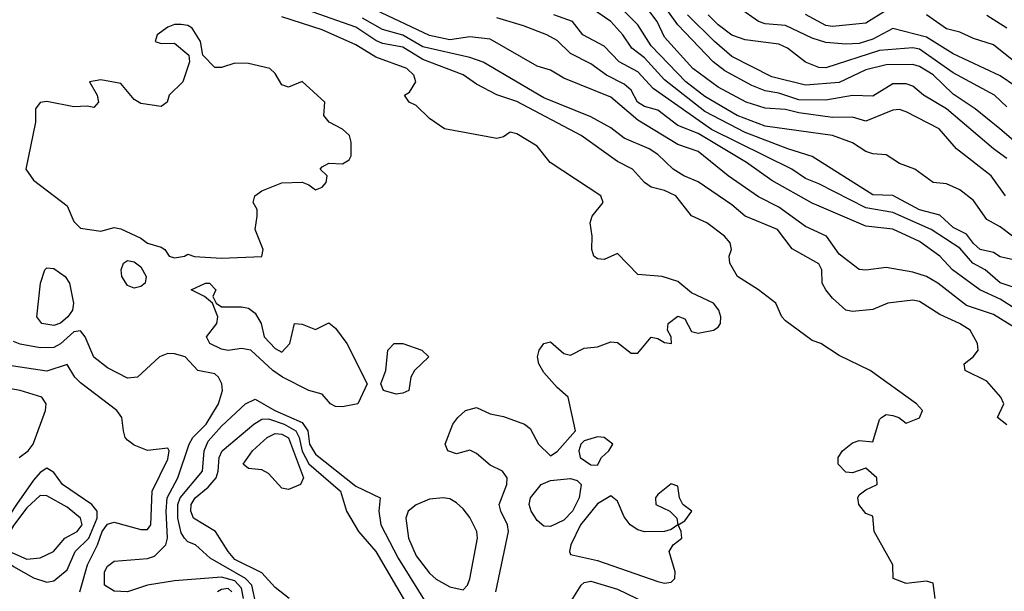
# Model space of a CAD drawing. Header units: metres. Extents: x -51132 to -49532, y -231222 to -229437.
# Tile 616 of 656: x -49860 to -49786, y -229989 to -229946. Entities that reach past the tile are written whole.
import ezdxf

# ---------------------------------------------------------------- set-up
doc = ezdxf.new("R2010")
doc.units = ezdxf.units.M
for name, color, linetype in [('CONTOUR_HALF', 8, 'Continuous'), ('CONTOUR_INDEX', 1, 'Continuous'), ('CONTOUR_INTER', 3, 'Continuous')]:
    doc.layers.add(name, color=color, linetype=linetype)

msp = doc.modelspace()

# ---------------------------------------------------------------- linework, layer by layer
at = {"layer": 'CONTOUR_HALF'}
for points, elevation in [([(-49785.58, -229964.018), (-49786.58, -229963.802), (-49787.08, -229963.483), (-49788.08, -229963.245), (-49788.58, -229962.81), (-49789.08, -229962.095), (-49790.08, -229961.604), (-49791.08, -229960.699), (-49792.58, -229960.299), (-49794.58, -229959.22), (-49796.08, -229959.176), (-49800.58, -229956.31), (-49802.401, -229955.759), (-49805.58, -229954.527), (-49808.58, -229952.958), (-49811.58, -229950.607), (-49813.08, -229948.957), (-49814.009, -229948.259), (-49814.697, -229947.259), (-49815.591, -229946.259), (-49818.08, -229944.519)], 26.5), ([(-49786.18, -229959.259), (-49787.249, -229957.759), (-49789.835, -229955.759), (-49791.131, -229954.259), (-49793.58, -229952.988), (-49794.08, -229952.808), (-49794.58, -229952.868), (-49796.58, -229953.698), (-49797.58, -229953.387), (-49799.08, -229953.42), (-49801.58, -229953.073), (-49802.58, -229952.806), (-49804.08, -229952.729), (-49805.494, -229952.259), (-49807.58, -229951.145), (-49809.481, -229949.759), (-49811.58, -229947.427), (-49812.123, -229946.259), (-49813.08, -229945.017)], 27.5), ([(-49783.08, -229952.705), (-49786.58, -229950.319), (-49790.08, -229948.681), (-49792.08, -229947.423), (-49794.58, -229946.792), (-49796.08, -229947.571), (-49797.08, -229947.887), (-49798.08, -229947.955), (-49799.58, -229947.831), (-49800.58, -229947.51), (-49802.58, -229946.554), (-49804.08, -229946.425), (-49804.572, -229946.259), (-49805.99, -229945.259)], 29.5), ([(-49824.159, -229988.759), (-49823.206, -229984.259), (-49823.289, -229983.759), (-49823.783, -229982.759), (-49823.893, -229982.259), (-49823.339, -229980.759), (-49823.304, -229980.259), (-49823.642, -229979.759), (-49824.58, -229979.33), (-49825.58, -229978.44), (-49826.08, -229978.194), (-49827.08, -229978.471), (-49827.729, -229978.259), (-49827.919, -229977.759), (-49827.346, -229976.259), (-49826.983, -229975.759), (-49826.4, -229975.259), (-49825.58, -229975.03), (-49824.58, -229975.484), (-49823.58, -229975.684), (-49822.017, -229976.259), (-49821.58, -229976.582), (-49820.976, -229977.759), (-49820.08, -229978.635), (-49819.58, -229978.315), (-49818.205, -229976.759), (-49818.753, -229974.259), (-49819.58, -229973.545), (-49820.58, -229972.411), (-49820.943, -229971.759), (-49821.041, -229971.259), (-49820.91, -229970.759), (-49820.58, -229970.254), (-49820.08, -229970.137), (-49819.08, -229970.989), (-49818.58, -229971.116), (-49817.58, -229970.612), (-49816.58, -229970.494), (-49815.58, -229970.131), (-49815.08, -229970.192), (-49814.08, -229970.968), (-49813.58, -229970.966), (-49812.58, -229969.788), (-49812.08, -229969.881), (-49811.58, -229970.192), (-49811.064, -229970.259), (-49811.085, -229969.759), (-49811.368, -229969.259), (-49811.319, -229968.759), (-49810.58, -229968.218), (-49810.08, -229968.425), (-49809.58, -229969.371), (-49809.08, -229969.496), (-49807.931, -229969.259), (-49807.58, -229969.032), (-49807.412, -229968.759), (-49807.393, -229968.259), (-49807.53, -229967.759), (-49807.935, -229967.259), (-49809.58, -229966.479), (-49810.58, -229965.644), (-49811.758, -229965.259), (-49813.58, -229965.125), (-49815.08, -229963.554), (-49816.08, -229964.002), (-49816.58, -229963.947), (-49816.853, -229963.759), (-49816.997, -229963.259), (-49816.981, -229962.259), (-49817.128, -229961.259), (-49816.984, -229960.759), (-49816.162, -229959.759), (-49816.315, -229959.259), (-49820.11, -229956.759), (-49821.08, -229955.559), (-49822.58, -229954.63), (-49823.08, -229954.5), (-49823.58, -229954.846), (-49824.08, -229954.967), (-49827.964, -229954.259), (-49829.08, -229953.5), (-49830.08, -229952.512), (-49830.605, -229952.259), (-49830.947, -229951.759), (-49830.58, -229951.535), (-49830.109, -229950.759), (-49830.253, -229950.259), (-49830.774, -229949.759), (-49833.08, -229948.914), (-49834.58, -229948.004), (-49837.08, -229946.885), (-49840.08, -229945.912)], 23.5), ([(-49786.08, -229976.321), (-49786.777, -229975.759), (-49786.323, -229974.759), (-49786.542, -229974.259), (-49787.58, -229973.073), (-49789.183, -229972.259), (-49789.277, -229971.759), (-49788.58, -229971.218), (-49788.219, -229970.759), (-49788.279, -229970.259), (-49788.815, -229969.259), (-49789.603, -229968.759), (-49791.08, -229968.091), (-49792.58, -229967.114), (-49793.08, -229967.017), (-49794.963, -229967.259), (-49796.08, -229967.726), (-49797.58, -229967.859), (-49798.08, -229967.777), (-49799.08, -229966.88), (-49799.579, -229966.259), (-49799.837, -229965.759), (-49799.866, -229964.759), (-49800.08, -229964.323), (-49802.08, -229963.199), (-49803.164, -229961.759), (-49805.58, -229960.764), (-49806.58, -229959.916), (-49809.08, -229958.206), (-49810.156, -229957.759), (-49810.949, -229957.259), (-49812.08, -229956.163), (-49812.724, -229955.759), (-49814.58, -229954.962), (-49815.58, -229954.193), (-49817.08, -229953.358), (-49820.58, -229951.941), (-49825.08, -229949.286), (-49826.08, -229948.946), (-49829.58, -229948.146), (-49831.08, -229947.271), (-49832.58, -229946.857), (-49834.08, -229946.001)], 24.5), ([(-49783.08, -229969.184), (-49786.58, -229966.943), (-49788.095, -229966.259), (-49790.124, -229964.759), (-49791.066, -229963.759), (-49792.58, -229962.647), (-49794.58, -229961.739), (-49796.58, -229961.509), (-49800.58, -229959.797), (-49803.58, -229958.115), (-49805.472, -229956.759), (-49809.08, -229954.612), (-49810.58, -229954.021), (-49812.08, -229952.872), (-49813.08, -229952.599), (-49813.602, -229952.259), (-49814.08, -229951.372), (-49814.58, -229950.928), (-49815.909, -229950.259), (-49817.08, -229949.423), (-49818.58, -229948.635), (-49819.58, -229947.687), (-49820.358, -229947.259), (-49822.08, -229946.586), (-49824.08, -229945.995)], 25.5), ([(-49785.08, -229955.574), (-49786.611, -229954.259), (-49788.445, -229952.759), (-49790.08, -229951.682), (-49791.58, -229950.231), (-49792.58, -229949.613), (-49793.08, -229949.458), (-49795.08, -229949.483), (-49796.58, -229949.873), (-49798.58, -229950.796), (-49801.08, -229950.998), (-49803.58, -229950.374), (-49806.58, -229948.862), (-49807.871, -229947.759), (-49809.878, -229945.759)], 28.5), ([(-49786.078, -229946.759), (-49787.58, -229945.818)], 30.5), ([(-49851.882, -229964.259), (-49851.58, -229964.082), (-49851.08, -229964.169), (-49850.58, -229964.545), (-49850.192, -229965.259), (-49850.273, -229965.759), (-49850.58, -229966.018), (-49851.08, -229966.12), (-49851.58, -229965.924), (-49852.001, -229965.259), (-49852.056, -229964.759), (-49851.882, -229964.259)], 23.5), ([(-49857.739, -229964.759), (-49857.58, -229964.616), (-49857.08, -229964.659), (-49856.217, -229965.259), (-49855.912, -229965.759), (-49855.608, -229967.259), (-49855.667, -229967.759), (-49856.015, -229968.259), (-49856.58, -229968.742), (-49857.08, -229968.921), (-49857.952, -229968.759), (-49858.332, -229968.259), (-49858.054, -229965.759), (-49857.739, -229964.759)], 23.5), ([(-49845.782, -229965.759), (-49845.467, -229965.759), (-49845.001, -229966.259), (-49845.217, -229966.759), (-49844.972, -229967.259), (-49844.58, -229967.52), (-49843.08, -229967.512), (-49842.58, -229967.633), (-49842.08, -229967.989), (-49841.633, -229968.759), (-49841.408, -229969.759), (-49840.58, -229970.633), (-49840.08, -229970.903), (-49839.481, -229970.259), (-49839.153, -229968.759), (-49838.58, -229968.818), (-49837.58, -229969.202), (-49836.58, -229968.711), (-49836.08, -229969.115), (-49835.238, -229970.259), (-49833.733, -229973.259), (-49834.435, -229974.759), (-49835.58, -229974.985), (-49836.08, -229974.95), (-49836.466, -229974.759), (-49837.08, -229974.029), (-49838.08, -229973.745), (-49840.026, -229972.759), (-49840.757, -229972.259), (-49842.405, -229970.759), (-49843.08, -229970.632), (-49844.08, -229970.775), (-49844.58, -229970.673), (-49845.451, -229970.259), (-49845.69, -229969.759), (-49844.916, -229968.759), (-49844.856, -229968.259), (-49845.243, -229967.259), (-49845.852, -229966.759), (-49846.839, -229966.259), (-49845.782, -229965.759)], 23.5), ([(-49831.718, -229970.259), (-49831.08, -229970.247), (-49829.662, -229970.759), (-49829.138, -229971.259), (-49830.211, -229972.259), (-49830.474, -229972.759), (-49830.618, -229973.759), (-49831.08, -229973.968), (-49831.58, -229974.021), (-49832.506, -229973.759), (-49832.71, -229973.259), (-49832.331, -229972.259), (-49832.188, -229970.759), (-49831.718, -229970.259)], 23.5), ([(-49855.121, -229988.759), (-49854.56, -229986.759), (-49853.813, -229985.259), (-49853.468, -229984.259), (-49853.08, -229983.713), (-49852.58, -229983.564), (-49850.58, -229984.125), (-49850.08, -229984.125), (-49849.855, -229983.759), (-49849.745, -229981.259), (-49848.58, -229978.875), (-49848.485, -229978.259), (-49848.58, -229978.054), (-49850.08, -229978.235), (-49851.08, -229977.834), (-49851.58, -229977.457), (-49851.758, -229977.259), (-49851.883, -229976.759), (-49852.001, -229975.759), (-49852.369, -229975.259), (-49855.08, -229973.175), (-49855.507, -229972.759), (-49856.08, -229971.832), (-49857.58, -229972.312), (-49861.08, -229971.788)], 22.5), ([(-49842.791, -229974.759), (-49842.08, -229974.401), (-49840.598, -229975.259), (-49838.58, -229976.142), (-49838.151, -229976.759), (-49838.025, -229977.759), (-49837.58, -229978.499), (-49834.58, -229980.886), (-49832.77, -229981.759), (-49832.871, -229982.759), (-49832.709, -229983.759), (-49831.413, -229986.259), (-49829.08, -229990.008)], 23.5), ([(-49841.992, -229989.759), (-49842.312, -229988.259), (-49842.795, -229987.759), (-49845.428, -229986.259), (-49846.529, -229985.259), (-49847.08, -229985.025), (-49847.332, -229984.759), (-49847.58, -229984.365), (-49847.822, -229983.259), (-49847.823, -229982.259), (-49847.666, -229981.759), (-49845.987, -229979.759), (-49845.875, -229978.259), (-49845.58, -229977.544), (-49844.58, -229976.421), (-49842.791, -229974.759)], 23.5), ([(-49841.174, -229977.259), (-49840.58, -229976.952), (-49840.08, -229977.009), (-49839.58, -229977.291), (-49838.484, -229980.259), (-49838.696, -229980.759), (-49839.58, -229981.147), (-49840.08, -229981.042), (-49841.08, -229979.944), (-49841.58, -229979.657), (-49842.58, -229979.568), (-49842.96, -229979.259), (-49842.265, -229978.259), (-49841.174, -229977.259)], 24.5), ([(-49816.58, -229977.22), (-49817.58, -229977.5), (-49817.822, -229977.759), (-49817.96, -229978.259), (-49817.868, -229978.759), (-49817.08, -229979.299), (-49816.58, -229979.325), (-49816.272, -229978.759), (-49815.727, -229978.259), (-49815.426, -229977.759), (-49816.068, -229977.259), (-49816.58, -229977.22)], 23.5), ([(-49811.08, -229980.708), (-49812.08, -229981.499), (-49812.254, -229981.759), (-49812.222, -229982.259), (-49811.199, -229982.759), (-49810.662, -229983.259), (-49810.583, -229983.759), (-49811.08, -229984.108), (-49811.58, -229984.26), (-49813.08, -229984.297), (-49813.58, -229984.141), (-49814.145, -229983.759), (-49814.58, -229983.183), (-49815.08, -229982.015), (-49815.58, -229981.616), (-49816.58, -229982.203), (-49817.851, -229983.759), (-49818.564, -229985.259), (-49818.663, -229985.759), (-49818.58, -229985.976), (-49816.58, -229986.419), (-49812.08, -229988.002), (-49811.58, -229988.114), (-49811.08, -229988.043), (-49810.818, -229987.759), (-49810.793, -229987.259), (-49811.243, -229985.759), (-49810.95, -229985.259), (-49810.294, -229984.759), (-49810.336, -229984.259), (-49810.577, -229983.759), (-49810.08, -229983.467), (-49809.54, -229982.759), (-49810.231, -229982.259), (-49810.472, -229981.759), (-49810.58, -229980.89), (-49811.08, -229980.708)], 23.5), ([(-49858.08, -229981.584), (-49859.08, -229982.49), (-49860.08, -229983.806), (-49860.625, -229984.759), (-49860.681, -229985.259), (-49860.362, -229985.759), (-49859.08, -229986.33), (-49858.08, -229986.215), (-49857.101, -229985.759), (-49856.261, -229984.759), (-49855.334, -229984.259), (-49854.968, -229983.759), (-49855.091, -229983.259), (-49856.08, -229982.439), (-49857.58, -229981.599), (-49858.08, -229981.584)], 21.5), ([(-49843.813, -229988.759), (-49844.08, -229988.508), (-49844.58, -229988.593), (-49844.875, -229988.759)], 22.5)]:
    msp.add_lwpolyline(points, dxfattribs=dict(at, elevation=elevation))
at = {"layer": 'CONTOUR_INDEX'}
for points, elevation in [([(-49785.194, -229969.259), (-49787.08, -229968.1), (-49789.08, -229967.414), (-49791.225, -229965.759), (-49792.08, -229965.254), (-49793.08, -229964.933), (-49795.08, -229964.6), (-49796.58, -229964.795), (-49797.08, -229964.739), (-49798.58, -229963.596), (-49799.531, -229962.259), (-49801.08, -229961.541), (-49803.08, -229960.103), (-49804.58, -229959.313), (-49806.851, -229957.759), (-49809.08, -229955.941), (-49810.58, -229955.435), (-49813.58, -229953.6), (-49815.58, -229951.889), (-49819.08, -229950.474), (-49820.08, -229949.888), (-49821.08, -229949.584), (-49824.58, -229947.574), (-49826.08, -229947.396), (-49827.58, -229947.636), (-49829.08, -229947.292), (-49833.08, -229945.418)], 25), ([(-49795.08, -229945.446), (-49796.58, -229946.395), (-49799.08, -229946.625), (-49799.58, -229946.556), (-49801.08, -229945.748)], 30), ([(-49783.08, -229951.196), (-49787.08, -229948.003), (-49788.58, -229947.526), (-49789.58, -229947.064), (-49790.58, -229946.815), (-49792.08, -229945.766)], 30)]:
    msp.add_lwpolyline(points, dxfattribs=dict(at, elevation=elevation))
at = {"layer": 'CONTOUR_INTER'}
for points, elevation in [([(-49786.08, -229956.457), (-49787.08, -229955.753), (-49790.58, -229952.764), (-49792.304, -229951.759), (-49793.08, -229951.086), (-49793.58, -229950.902), (-49794.58, -229950.914), (-49796.08, -229951.813), (-49797.58, -229951.783), (-49799.58, -229952.11), (-49801.58, -229952.091), (-49803.08, -229951.592), (-49804.08, -229951.416), (-49805.08, -229951.024), (-49807.08, -229949.928), (-49807.962, -229949.259), (-49810.58, -229946.52), (-49813.08, -229943.02)], 28), ([(-49791.421, -229989.259), (-49791.58, -229988.114), (-49792.08, -229987.959), (-49793.58, -229988.144), (-49794.547, -229987.759), (-49794.581, -229986.759), (-49795.977, -229984.259), (-49796.08, -229983.123), (-49796.58, -229982.931), (-49797.118, -229982.259), (-49797.193, -229981.759), (-49797.08, -229981.54), (-49796.58, -229981.153), (-49795.737, -229980.759), (-49795.778, -229980.259), (-49796.58, -229979.537), (-49797.58, -229979.89), (-49798.08, -229979.843), (-49798.657, -229979.259), (-49798.643, -229978.759), (-49798.337, -229978.259), (-49797.58, -229977.658), (-49797.08, -229977.493), (-49796.08, -229977.584), (-49795.58, -229975.924), (-49795.427, -229975.759), (-49795.08, -229975.552), (-49794.58, -229975.632), (-49794.139, -229975.759), (-49793.58, -229976.196), (-49792.58, -229975.797), (-49792.358, -229975.259), (-49792.812, -229974.759), (-49796.255, -229972.259), (-49798.58, -229971.145), (-49799.93, -229970.259), (-49800.58, -229970.021), (-49802.58, -229968.57), (-49802.854, -229968.259), (-49803.292, -229967.259), (-49804.58, -229966.257), (-49806.145, -229965.259), (-49806.722, -229964.259), (-49806.761, -229963.759), (-49806.601, -229963.259), (-49806.684, -229962.759), (-49807.12, -229962.259), (-49808.439, -229961.259), (-49809.58, -229960.749), (-49810.743, -229959.259), (-49811.58, -229958.848), (-49812.58, -229958.617), (-49813.08, -229958.266), (-49813.965, -229957.259), (-49815.08, -229956.682), (-49817.803, -229954.759), (-49822.58, -229952.22), (-49824.08, -229951.725), (-49825.58, -229950.928), (-49826.58, -229950.228), (-49829.58, -229949.088), (-49831.08, -229948.161), (-49832.58, -229947.889), (-49833.08, -229947.679), (-49834.58, -229946.673), (-49839.58, -229944.925)], 24), ([(-49785.669, -229962.259), (-49786.58, -229961.557), (-49787.58, -229961.01), (-49788.58, -229959.597), (-49789.58, -229958.807), (-49790.58, -229958.363), (-49791.58, -229958.247), (-49792.952, -229957.259), (-49794.08, -229956.838), (-49795.08, -229956.198), (-49796.08, -229956.13), (-49796.58, -229955.955), (-49797.58, -229955.296), (-49799.068, -229954.759), (-49804.08, -229954.059), (-49806.162, -229953.259), (-49808.58, -229951.847), (-49810.001, -229950.759), (-49812.58, -229948.078), (-49813.58, -229946.514), (-49814.803, -229945.259)], 27), ([(-49784.58, -229966.398), (-49786.58, -229965.726), (-49787.689, -229964.759), (-49788.632, -229964.259), (-49789.58, -229963.154), (-49791.728, -229961.759), (-49794.58, -229960.488), (-49796.58, -229960.136), (-49800.08, -229958.353), (-49801.08, -229957.963), (-49802.108, -229957.259), (-49808.08, -229954.307), (-49812.436, -229951.259), (-49813.58, -229950.012), (-49814.965, -229949.259), (-49816.08, -229948.087), (-49817.666, -229947.259), (-49818.449, -229946.259), (-49819.818, -229945.759)], 26), ([(-49786.08, -229952.63), (-49787, -229951.759), (-49790.08, -229950.078), (-49792.58, -229948.319), (-49793.08, -229948.218), (-49795.58, -229948.409), (-49799.58, -229949.723), (-49800.08, -229949.679), (-49801.08, -229949.291), (-49802.43, -229948.259), (-49803.08, -229947.955), (-49805.58, -229947.622), (-49806.58, -229947.268), (-49807.58, -229946.52), (-49808.33, -229945.759)], 29), ([(-49848.58, -229946.678), (-49849.363, -229947.259), (-49849.53, -229947.759), (-49849.08, -229947.904), (-49848.08, -229947.864), (-49847.022, -229948.759), (-49846.972, -229949.259), (-49847.454, -229950.759), (-49848.476, -229951.759), (-49848.617, -229952.259), (-49849.08, -229952.583), (-49850.58, -229952.375), (-49851.08, -229952.082), (-49852.08, -229950.877), (-49853.58, -229950.612), (-49854.412, -229950.759), (-49853.842, -229951.759), (-49853.73, -229952.259), (-49854.08, -229952.661), (-49854.58, -229952.565), (-49855.58, -229952.626), (-49857.58, -229952.21), (-49858.08, -229952.307), (-49858.433, -229952.759), (-49858.429, -229953.759), (-49859.142, -229957.259), (-49858.58, -229958.083), (-49856.08, -229959.984), (-49855.58, -229961.169), (-49855.08, -229961.648), (-49853.58, -229961.889), (-49852.58, -229961.613), (-49852.08, -229961.704), (-49850.58, -229962.409), (-49850.08, -229962.785), (-49849.08, -229963.075), (-49848.799, -229963.259), (-49848.483, -229963.759), (-49848.08, -229963.879), (-49847.343, -229963.759), (-49847.08, -229963.603), (-49846.58, -229963.781), (-49844.58, -229963.886), (-49841.58, -229963.774), (-49841.477, -229963.259), (-49842.078, -229961.759), (-49841.916, -229960.759), (-49841.936, -229960.259), (-49842.218, -229959.759), (-49842.091, -229959.259), (-49841.58, -229958.87), (-49840.08, -229958.29), (-49838.58, -229958.237), (-49838.08, -229958.419), (-49837.58, -229958.799), (-49837.08, -229958.607), (-49836.779, -229958.259), (-49836.717, -229957.759), (-49837.219, -229957.259), (-49837.08, -229957.098), (-49836.58, -229956.81), (-49835.58, -229956.855), (-49835.08, -229956.566), (-49834.933, -229956.259), (-49834.918, -229955.259), (-49835.045, -229954.759), (-49835.58, -229954.273), (-49836.572, -229953.759), (-49836.95, -229953.259), (-49836.884, -229952.259), (-49838.58, -229950.731), (-49839.58, -229951.16), (-49840.08, -229950.987), (-49840.58, -229950.127), (-49840.99, -229949.759), (-49842.58, -229949.383), (-49843.58, -229949.354), (-49844.58, -229949.676), (-49845.08, -229949.686), (-49845.97, -229948.759), (-49846.136, -229947.759), (-49846.756, -229946.759), (-49847.08, -229946.551), (-49847.58, -229946.491), (-49848.08, -229946.489), (-49848.58, -229946.678)], 23), ([(-49842.93, -229989.259), (-49843.08, -229988.478), (-49843.58, -229987.939), (-49844.58, -229987.676), (-49848.08, -229987.938), (-49850.08, -229988.276), (-49851.58, -229988.767), (-49852.58, -229988.704), (-49853.304, -229988.259), (-49853.288, -229987.259), (-49853.08, -229986.848), (-49852.58, -229986.463), (-49850.08, -229986.286), (-49849.58, -229986.099), (-49848.735, -229985.259), (-49848.6, -229984.759), (-49848.708, -229982.759), (-49848.633, -229981.759), (-49847.83, -229980.259), (-49846.994, -229977.759), (-49846.714, -229977.259), (-49845.732, -229976.259), (-49844.797, -229974.759), (-49844.495, -229973.759), (-49844.549, -229973.259), (-49844.799, -229972.759), (-49845.08, -229972.517), (-49846.342, -229972.259), (-49847.296, -229971.259), (-49848.08, -229971.017), (-49848.58, -229971.004), (-49849.196, -229971.259), (-49850.841, -229972.759), (-49851.58, -229972.828), (-49853.08, -229972.059), (-49854.08, -229971.277), (-49854.728, -229969.759), (-49855.08, -229969.32), (-49855.58, -229969.391), (-49856.58, -229970.269), (-49857.08, -229970.553), (-49858.08, -229970.568), (-49859.58, -229970.301), (-49860.08, -229970.097)], 23), ([(-49859.658, -229978.759), (-49858.989, -229978.259), (-49858.596, -229977.759), (-49857.695, -229975.259), (-49857.633, -229974.759), (-49857.953, -229974.259), (-49859.581, -229973.759), (-49863.58, -229973.073)], 22), ([(-49842.172, -229976.259), (-49841.58, -229975.899), (-49841.08, -229975.871), (-49839.924, -229976.259), (-49839.055, -229976.759), (-49838.797, -229977.259), (-49838.58, -229978.272), (-49838.08, -229979.211), (-49835.724, -229981.259), (-49835.268, -229982.759), (-49834.368, -229984.259), (-49833.08, -229985.749), (-49827.525, -229995.259)], 24), ([(-49839.549, -229989.259), (-49840.58, -229988.43), (-49841.58, -229987.336), (-49843.58, -229986.363), (-49844.094, -229985.759), (-49845.019, -229984.259), (-49846.66, -229983.259), (-49846.87, -229982.759), (-49846.844, -229982.259), (-49846.553, -229981.759), (-49845.58, -229980.969), (-49844.987, -229980.259), (-49844.82, -229979.759), (-49844.761, -229978.759), (-49844.538, -229978.259), (-49842.172, -229976.259)], 24), ([(-49857.58, -229979.55), (-49858.08, -229979.858), (-49858.58, -229980.448), (-49859.86, -229982.259), (-49861.179, -229984.259), (-49861.43, -229984.759), (-49861.491, -229985.259), (-49861.08, -229986.036), (-49860.08, -229986.868), (-49858.58, -229987.722), (-49857.58, -229988.046), (-49857.08, -229987.929), (-49856.08, -229987.11), (-49855.489, -229985.759), (-49854.454, -229984.759), (-49853.845, -229983.259), (-49853.848, -229982.759), (-49854.237, -229982.259), (-49856.415, -229980.759), (-49857.08, -229979.866), (-49857.58, -229979.55)], 22), ([(-49820.759, -229980.759), (-49820.08, -229980.455), (-49818.58, -229980.306), (-49818.08, -229980.459), (-49817.801, -229980.759), (-49817.951, -229981.759), (-49818.437, -229982.759), (-49819.08, -229983.415), (-49820.08, -229983.903), (-49820.58, -229983.878), (-49821.08, -229983.443), (-49821.509, -229982.759), (-49821.661, -229982.259), (-49821.576, -229981.759), (-49820.759, -229980.759)], 24), ([(-49828.08, -229981.752), (-49829.08, -229981.848), (-49830.08, -229982.285), (-49830.68, -229982.759), (-49830.854, -229983.259), (-49830.651, -229984.759), (-49830.08, -229986.088), (-49829.08, -229987.381), (-49828.58, -229987.827), (-49827.58, -229988.398), (-49826.58, -229988.623), (-49826.259, -229988.259), (-49826.08, -229987.784), (-49825.522, -229984.759), (-49825.557, -229984.259), (-49826.08, -229983.218), (-49826.58, -229982.583), (-49827.08, -229982.116), (-49827.58, -229981.841), (-49828.08, -229981.752)], 23), ([(-49819.045, -229990.259), (-49817.792, -229988.259), (-49817.58, -229988.065), (-49817.08, -229987.955), (-49815.08, -229988.563), (-49811.58, -229990.246)], 24)]:
    msp.add_lwpolyline(points, dxfattribs=dict(at, elevation=elevation))

doc.saveas('drawing.dxf')
